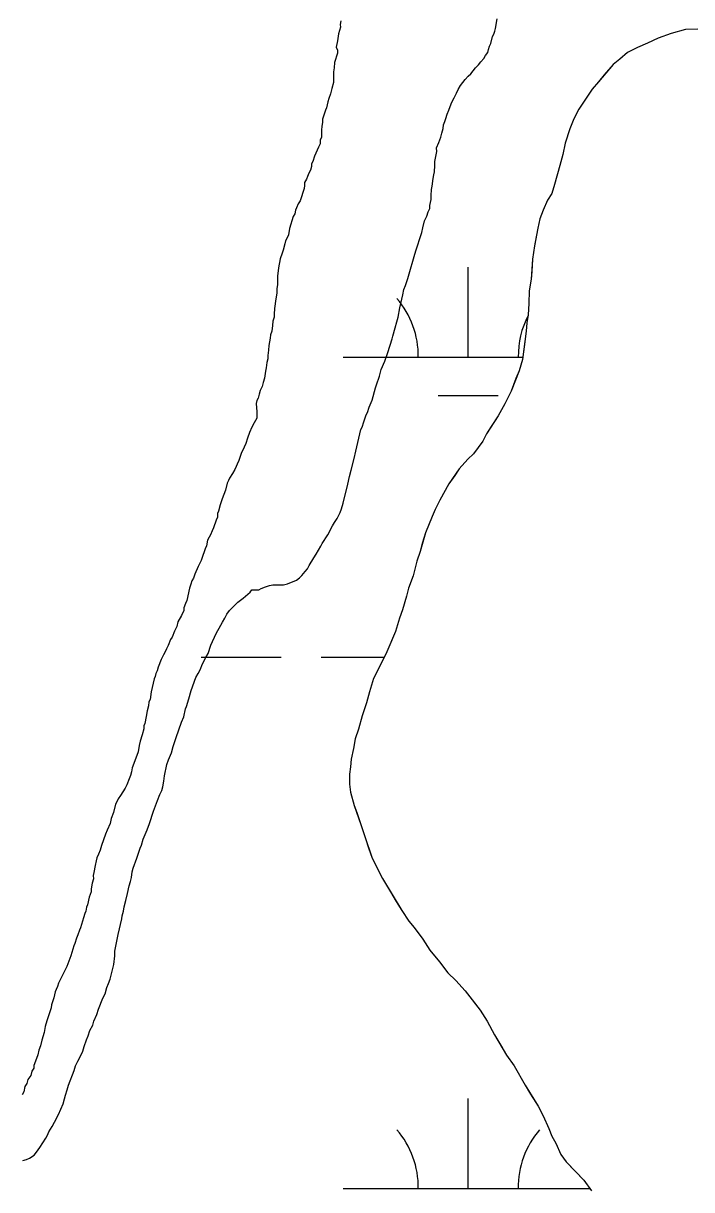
# Model space of a CAD drawing. Extents: x 3177185 to 3215018, y 812988 to 838321.
# Drawn here: x 3189037.6 to 3189305, y 831977.7 to 832444.5 of the extents above; entities that cross this region are included whole.
import ezdxf

# ---------------------------------------------------------------- set-up
doc = ezdxf.new("R2010")
doc.units = 0
doc.layers.add('V-TOPO-SHOR', color=7, linetype='Continuous')
doc.layers.add('V-WETL-SWMP', color=7, linetype='Continuous')

msp = doc.modelspace()

# ---------------------------------------------------------------- linework, layer by layer
at = {"layer": 'V-TOPO-SHOR'}
for points in [[(3189164.66, 832445.46), (3189164.43, 832444.05), (3189164.44, 832442.87), (3189163.74, 832440.29), (3189163.29, 832437.46), (3189162.83, 832434.88), (3189163.31, 832433.7), (3189163.31, 832432.53), (3189162.15, 832428.76), (3189161.93, 832426.65), (3189161.7, 832425), (3189161.71, 832423.12), (3189161.71, 832421.94), (3189161.72, 832420.77), (3189161.02, 832418.41), (3189160.56, 832416.3), (3189159.87, 832414.41), (3189159.4, 832413), (3189159.17, 832411.83), (3189158.94, 832410.65), (3189158.48, 832409.71), (3189157.32, 832406.18), (3189157.33, 832404.77), (3189157.1, 832403.35), (3189156.87, 832401.71), (3189156.88, 832400.53), (3189156.88, 832398.89), (3189156.42, 832397.71), (3189156.43, 832396.3), (3189155.73, 832394.89), (3189154.1, 832391.35), (3189153.4, 832389.23), (3189152.94, 832388.29), (3189152.94, 832387.12), (3189152.48, 832385.7), (3189151.78, 832384.53), (3189151.31, 832383.11), (3189150.85, 832382.17), (3189150.15, 832380.76), (3189150.16, 832379.58), (3189149.92, 832378.41), (3189148.3, 832373.46), (3189147.6, 832372.29), (3189146.91, 832370.64), (3189146.44, 832369.69), (3189146.21, 832368.28), (3189145.51, 832367.1), (3189144.12, 832362.4), (3189143.66, 832359.81), (3189143.2, 832358.63), (3189142.5, 832357.45), (3189142.27, 832356.28), (3189141.58, 832353.69), (3189141.11, 832352.51), (3189140.42, 832350.16), (3189139.73, 832346.63), (3189139.27, 832343.34), (3189139.28, 832341.93), (3189139.29, 832339.81), (3189139.06, 832338.4), (3189139.07, 832336.52), (3189138.61, 832334.17), (3189138.16, 832330.4), (3189137.93, 832328.05), (3189137.94, 832326.88), (3189137.48, 832325.23), (3189137.25, 832323.58), (3189137.02, 832321.23), (3189136.56, 832319.82), (3189136.33, 832318.41), (3189135.88, 832315.59), (3189135.65, 832313.71), (3189135.42, 832311.59), (3189135.43, 832310.18), (3189134.97, 832308.77), (3189134.74, 832306.65), (3189134.51, 832305.24), (3189134.05, 832302.42), (3189133.59, 832300.77), (3189133.13, 832299.12), (3189132.43, 832297.47), (3189131.97, 832296.06), (3189131.5, 832294.41), (3189131.04, 832293.47), (3189130.81, 832292.29), (3189131.06, 832289.01), (3189131.07, 832286.42), (3189129.91, 832284.53), (3189128.97, 832282.88), (3189128.04, 832280.76), (3189127.35, 832278.41), (3189126.65, 832276.29), (3189125.96, 832274.88), (3189124.79, 832272.29), (3189123.86, 832269.46), (3189123.16, 832268.05), (3189122.7, 832267.11), (3189122.23, 832265.93), (3189121.3, 832264.28), (3189120.13, 832262.4)], [(3189307.4, 832442.13), (3189302.56, 832441.94), (3189296.73, 832440.41), (3189291.57, 832438.56), (3189287.25, 832436.54), (3189283.26, 832434.85), (3189279.27, 832432.83), (3189276.28, 832430.15), (3189273.62, 832427.97), (3189269.97, 832423.79), (3189267.65, 832421.11), (3189265.17, 832418.1), (3189262.19, 832413.75), (3189259.87, 832410.07), (3189257.89, 832406.23), (3189256.24, 832402.22), (3189254.43, 832396.55), (3189253.45, 832392.04), (3189252.3, 832387.54), (3189250.17, 832380.03), (3189249.02, 832376.35), (3189247.37, 832373.68), (3189245.55, 832369.67), (3189244.23, 832366.17), (3189243.42, 832362.49), (3189242.77, 832358.99), (3189242.12, 832355.49), (3189241.31, 832350.15), (3189241, 832345.15), (3189240.84, 832342.15), (3189240.03, 832337.48), (3189239.89, 832332.31), (3189239.58, 832327.81), (3189239.09, 832324.64), (3189238.77, 832321.3), (3189237.97, 832314.96), (3189237.32, 832309.96), (3189236.01, 832305.45), (3189234.69, 832302.28), (3189232.71, 832297.27), (3189230.24, 832292.26), (3189227.59, 832287.41), (3189224.78, 832283.07), (3189222.96, 832280.22), (3189221.47, 832277.22), (3189217.66, 832272.2), (3189215.5, 832270.02), (3189212.02, 832266.17), (3189210.2, 832263.5), (3189207.88, 832260.16), (3189204.24, 832253.64), (3189202.43, 832249.96), (3189201.11, 832247.12), (3189198.47, 832240.61), (3189197.32, 832236.77), (3189196.34, 832233.1), (3189195.02, 832229.26), (3189193.55, 832223.42), (3189191.73, 832218.41), (3189190.92, 832215.24), (3189189.27, 832209.73), (3189188.12, 832206.39), (3189186.48, 832201.05), (3189184.17, 832195.7), (3189182.69, 832192.03), (3189181.2, 832189.02), (3189179.55, 832186.02), (3189177.73, 832182.34), (3189176.09, 832177), (3189174.94, 832172.49), (3189173.13, 832167.32), (3189171.66, 832161.98), (3189170.34, 832158.14), (3189169.69, 832154.3), (3189168.71, 832149.96), (3189168.56, 832146.96), (3189168.07, 832143.96), (3189168.09, 832139.96), (3189168.44, 832136.79), (3189169.96, 832131.46), (3189170.98, 832128.64), (3189172.83, 832123.48), (3189174.36, 832118.65), (3189175.88, 832114.16), (3189177.06, 832110.83), (3189179.25, 832106.17), (3189181.27, 832102.18)], [(3189191.92, 832344.28), (3189194, 832351.11), (3189194.7, 832353.46), (3189195.39, 832355.82), (3189196.09, 832357.93), (3189197.01, 832360.76), (3189197.48, 832362.64), (3189198.17, 832365.46), (3189199.1, 832367.35), (3189199.56, 832369), (3189200.26, 832370.41), (3189200.26, 832371.58), (3189200.48, 832372.76), (3189200.71, 832373.94), (3189200.71, 832375.58), (3189200.93, 832377.93), (3189201.16, 832379.35), (3189201.62, 832382.4), (3189201.85, 832383.82), (3189202.08, 832384.99), (3189202.3, 832387.58), (3189202.29, 832389.22), (3189202.98, 832393.22), (3189202.97, 832394.63), (3189203.9, 832396.75), (3189204.6, 832398.87), (3189205.06, 832400.52), (3189205.52, 832402.4), (3189205.75, 832403.81), (3189206.21, 832405.22), (3189206.68, 832406.4), (3189207.14, 832408.05), (3189207.84, 832409.7), (3189208.77, 832412.29), (3189209.47, 832413.7), (3189209.93, 832414.64), (3189210.86, 832416.53), (3189211.56, 832417.94), (3189212.49, 832419.59), (3189213.43, 832420.77), (3189214.36, 832421.95), (3189215.53, 832423.36), (3189216.7, 832424.31), (3189218.57, 832426.67), (3189219.74, 832427.85), (3189220.68, 832429.03), (3189221.85, 832430.44), (3189222.54, 832431.62), (3189223.48, 832432.8), (3189223.71, 832433.98), (3189224.17, 832435.39), (3189224.64, 832436.33), (3189225.33, 832439.16), (3189225.8, 832440.1), (3189226.26, 832441.28), (3189226.49, 832442.45), (3189227.18, 832446.21)], [(3189081.13, 832104.97), (3189081.6, 832106.39), (3189082.99, 832110.39), (3189084.38, 832114.39), (3189084.85, 832115.57), (3189085.54, 832117.92), (3189087.17, 832121.69), (3189088.09, 832124.28), (3189089.72, 832129.22), (3189091.34, 832133.46), (3189092.27, 832135.81), (3189092.97, 832137.46), (3189093.43, 832138.88), (3189093.89, 832141.23), (3189094.12, 832143.34), (3189095.04, 832147.82), (3189095.73, 832149.7), (3189096.9, 832152.52), (3189097.59, 832155.11), (3189098.75, 832158.64), (3189100.84, 832164.77), (3189101.77, 832166.89), (3189102.46, 832170.18), (3189102.92, 832171.12), (3189103.85, 832174.18), (3189104.77, 832177.47), (3189106.63, 832182.65), (3189107.56, 832184.3), (3189108.5, 832185.95), (3189109.19, 832187.84), (3189110.59, 832190.66), (3189111.52, 832192.31), (3189112.68, 832195.61), (3189114.78, 832200.32), (3189115.48, 832201.5), (3189115.94, 832202.44), (3189117.34, 832204.8), (3189118.27, 832206.45), (3189118.97, 832208.09), (3189120.14, 832209.51), (3189121.08, 832210.46), (3189122.48, 832211.87), (3189123.42, 832212.82), (3189125.52, 832214.47), (3189128.33, 832216.83), (3189129.04, 832217.78), (3189130.68, 832217.79), (3189131.85, 832217.79), (3189132.79, 832218.27), (3189134.44, 832218.98), (3189136.08, 832219.46), (3189137.49, 832219.7), (3189139.6, 832219.71), (3189141.72, 832219.72), (3189143.36, 832220.19), (3189146.88, 832221.62), (3189148.05, 832222.57), (3189148.99, 832223.51), (3189150.39, 832225.16), (3189151.33, 832226.11), (3189152.02, 832227.52), (3189153.89, 832230.58), (3189154.82, 832232), (3189156.69, 832235.3), (3189157.16, 832236.24), (3189159.49, 832239.78), (3189161.35, 832243.31), (3189162.05, 832244.72), (3189163.22, 832246.37), (3189164.39, 832248.73), (3189164.85, 832250.14), (3189165.54, 832252.49), (3189167.39, 832260.03), (3189168.08, 832263.08), (3189168.77, 832265.67), (3189169.93, 832270.38), (3189170.62, 832273.2), (3189172.7, 832281.91), (3189173.16, 832282.85), (3189173.85, 832284.97), (3189174.78, 832287.79), (3189175.25, 832288.74), (3189175.94, 832290.85), (3189177.11, 832293.68), (3189178.49, 832298.62), (3189178.96, 832299.8), (3189180.12, 832303.33), (3189180.81, 832305.92), (3189182.21, 832309.22), (3189183.37, 832312.75), (3189185.22, 832318.16), (3189185.45, 832319.34), (3189186.38, 832322.63), (3189187.07, 832324.99), (3189187.53, 832326.87), (3189188.22, 832330.63), (3189189.37, 832335.81), (3189189.83, 832337.93), (3189190.53, 832339.57), (3189191.46, 832342.4), (3189191.92, 832344.28)], [(3189120.13, 832262.4), (3189119.67, 832261.45), (3189119.2, 832260.51), (3189118.51, 832257.69), (3189117.12, 832254.15), (3189116.42, 832251.8), (3189115.73, 832249.21), (3189115.26, 832248.27), (3189115.27, 832246.86), (3189114.81, 832245.68), (3189113.64, 832242.62), (3189113.18, 832241.44), (3189112.48, 832239.8), (3189112.02, 832238.85), (3189111.31, 832237.68), (3189110.86, 832235.32), (3189110.39, 832234.15), (3189109.93, 832232.97), (3189109.46, 832231.56), (3189108.77, 832229.44), (3189107.6, 832227.08), (3189106.21, 832224.02), (3189105.75, 832222.37), (3189105.04, 832221.43), (3189104.58, 832220.02), (3189104.12, 832218.37), (3189102.97, 832213.43), (3189102.5, 832212.25), (3189101.8, 832210.6), (3189101.81, 832209.43), (3189100.88, 832207.54), (3189099.48, 832204.95), (3189099.02, 832203.07), (3189098.08, 832201.18), (3189097.16, 832198.83), (3189096.46, 832197.89), (3189095.52, 832195.53), (3189094.83, 832194.12), (3189094.36, 832192.94), (3189093.66, 832191.76), (3189092.73, 832189.88), (3189091.57, 832186.82), (3189091.11, 832185.4), (3189090.64, 832184.22), (3189090.41, 832183.05), (3189089.95, 832182.11), (3189088.79, 832176.93), (3189088.34, 832173.87), (3189087.87, 832172.93), (3189087.65, 832171.29), (3189087.18, 832169.4), (3189086.72, 832167.05), (3189086.27, 832164.23), (3189085.8, 832163.28), (3189085.81, 832162.11), (3189085.11, 832159.76), (3189084.42, 832157.17), (3189083.96, 832155.52), (3189083.5, 832152.93), (3189081.87, 832148.22), (3189081.18, 832146.58), (3189080.95, 832144.93), (3189080.48, 832143.52), (3189080.02, 832142.11), (3189079.09, 832139.75), (3189078.39, 832138.34), (3189076.53, 832135.51), (3189075.59, 832134.09), (3189075.13, 832133.15), (3189074.43, 832131.97), (3189073.74, 832128.68), (3189072.81, 832126.32), (3189072.35, 832124.21), (3189071.19, 832121.62), (3189070.49, 832119.97), (3189068.86, 832115.49), (3189068.4, 832113.61), (3189067.7, 832111.96), (3189067, 832110.55), (3189066.77, 832109.38), (3189066.31, 832107.49), (3189065.86, 832104.67), (3189065.62, 832103.49), (3189065.63, 832102.08), (3189065.17, 832100.44), (3189064.71, 832098.08), (3189064.71, 832096.91), (3189064.02, 832094.79), (3189063.33, 832091.73), (3189062.86, 832090.79), (3189062.63, 832089.14), (3189062.17, 832088.2), (3189061.71, 832086.55), (3189061.24, 832085.14), (3189060.55, 832082.55), (3189060.08, 832081.61), (3189059.39, 832079.73), (3189058.92, 832078.31), (3189058.23, 832076.19), (3189057.76, 832075.25), (3189057.07, 832072.66)], [(3189037.47, 831989.37), (3189038.88, 831989.84), (3189040.05, 831990.32), (3189041.93, 831991.5), (3189042.86, 831992.68), (3189044.26, 831994.57), (3189046.6, 831998.34), (3189047.3, 831999.52), (3189047.76, 832000.93), (3189049.16, 832003.06), (3189050.1, 832004.7), (3189051.73, 832007.77), (3189053.59, 832012.01), (3189054.04, 832014.12), (3189054.51, 832015.54), (3189055.2, 832017.66), (3189055.67, 832019.54), (3189057.99, 832025.42), (3189058.45, 832027.31), (3189059.38, 832029.19), (3189061.01, 832032.25), (3189061.48, 832033.2), (3189061.94, 832035.08), (3189062.87, 832037.67), (3189063.57, 832039.32), (3189064.26, 832041.43), (3189065.43, 832043.56), (3189065.89, 832045.2), (3189067.05, 832047.79), (3189067.75, 832049.91), (3189069.37, 832054.39), (3189070.31, 832056.04), (3189071, 832058.62), (3189071.7, 832060.27), (3189072.4, 832061.92), (3189072.86, 832064.04), (3189073.78, 832067.8), (3189074.23, 832071.33), (3189074.22, 832073.21), (3189074.91, 832076.5), (3189075.6, 832079.8), (3189076.99, 832086.15), (3189077.22, 832087.33), (3189077.68, 832089.21), (3189077.9, 832090.86), (3189078.6, 832093.45), (3189079.29, 832096.27), (3189079.98, 832099.33), (3189080.44, 832100.98), (3189080.91, 832102.62), (3189081.13, 832104.97)], [(3189181.27, 832102.18), (3189184.46, 832096.86), (3189186.81, 832093.04), (3189188.99, 832089.38), (3189191.85, 832085.23), (3189194.02, 832082.57), (3189197.38, 832077.92), (3189200.23, 832073.6), (3189204.09, 832068.95), (3189207.44, 832064.46), (3189210.62, 832061.48), (3189214.31, 832057.33), (3189217.16, 832053.67), (3189220.34, 832049.52), (3189223.2, 832045.2), (3189226.06, 832039.71), (3189229.25, 832034.39), (3189230.93, 832031.57), (3189233.95, 832027.25), (3189238.32, 832019.6), (3189240.5, 832015.94), (3189243.52, 832011.12), (3189245.54, 832007.3), (3189247.9, 832002.14), (3189249.08, 831999.15), (3189250.59, 831996.32), (3189252.61, 831991.83), (3189254.79, 831988.84), (3189258.81, 831984.69), (3189261.83, 831981.53), (3189264.85, 831977.21)], [(3189057.07, 832072.66), (3189056.6, 832071.25), (3189054.98, 832067.01), (3189051.72, 832060.42), (3189051.26, 832059), (3189050.79, 832057.83), (3189050.33, 832056.88), (3189050.1, 832055.71), (3189049.87, 832054.53), (3189049.4, 832053.35), (3189048.94, 832051.71), (3189048.71, 832050.53), (3189047.78, 832047.71), (3189047.09, 832045.35), (3189046.39, 832043), (3189045.93, 832040.65), (3189045.01, 832037.59), (3189044.55, 832035.23), (3189043.85, 832033.59), (3189043.39, 832031.7), (3189042.46, 832029.11), (3189041.76, 832027.46), (3189041.77, 832026.29), (3189041.07, 832025.11), (3189040.61, 832023.46), (3189039.44, 832021.81), (3189038.98, 832020.17), (3189038.28, 832018.99), (3189037.82, 832016.87), (3189037.12, 832015.69)]]:
    msp.add_lwpolyline(points, dxfattribs=at)
at = {"layer": 'V-WETL-SWMP'}
for p, q in [((3189307.39, 832442.13), (3189302.56, 832441.94)), ((3189291.58, 832438.56), (3189287.25, 832436.54)), ((3189296.73, 832440.41), (3189291.58, 832438.56)), ((3189302.56, 832441.94), (3189296.73, 832440.41)), ((3189279.27, 832432.83), (3189276.28, 832430.15)), ((3189283.26, 832434.85), (3189279.27, 832432.83)), ((3189287.25, 832436.54), (3189283.26, 832434.85)), ((3189276.28, 832430.15), (3189273.62, 832427.97)), ((3189273.62, 832427.97), (3189267.65, 832421.11)), ((3189267.65, 832421.11), (3189265.17, 832418.1)), ((3189265.17, 832418.1), (3189262.19, 832413.75)), ((3189259.87, 832410.08), (3189257.89, 832406.23)), ((3189262.19, 832413.75), (3189259.87, 832410.08)), ((3189257.89, 832406.23), (3189256.24, 832402.22)), ((3189256.24, 832402.22), (3189254.43, 832396.55)), ((3189254.43, 832396.55), (3189253.45, 832392.04)), ((3189253.45, 832392.04), (3189252.3, 832387.54)), ((3189252.3, 832387.54), (3189250.17, 832380.03)), ((3189250.17, 832380.03), (3189249.02, 832376.36)), ((3189247.37, 832373.68), (3189245.55, 832369.67)), ((3189249.02, 832376.36), (3189247.37, 832373.68)), ((3189245.55, 832369.67), (3189244.23, 832366.17)), ((3189244.23, 832366.17), (3189243.42, 832362.49)), ((3189243.42, 832362.49), (3189242.12, 832355.49)), ((3189242.12, 832355.49), (3189241.31, 832350.15)), ((3189241.31, 832350.15), (3189240.84, 832342.15)), ((3189215.61, 832310.9), (3189215.61, 832346.9)), ((3189240.84, 832342.15), (3189240.03, 832337.48)), ((3189240.03, 832337.48), (3189239.89, 832332.31)), ((3189239.89, 832332.31), (3189239.58, 832327.81)), ((3189239.58, 832327.81), (3189239.09, 832324.64)), ((3189238.77, 832321.3), (3189237.32, 832309.96)), ((3189239.09, 832324.64), (3189238.77, 832321.3)), ((3189165.61, 832310.9), (3189237.44, 832310.9)), ((3189237.32, 832309.96), (3189236.01, 832305.45)), ((3189236.01, 832305.45), (3189232.71, 832297.27)), ((3189203.61, 832295.47), (3189227.61, 832295.47)), ((3189232.71, 832297.27), (3189230.24, 832292.26)), ((3189230.24, 832292.26), (3189227.59, 832287.41)), ((3189227.59, 832287.41), (3189222.96, 832280.23)), ((3189222.96, 832280.23), (3189221.47, 832277.22)), ((3189221.47, 832277.22), (3189217.66, 832272.2)), ((3189215.5, 832270.02), (3189212.02, 832266.17)), ((3189217.66, 832272.2), (3189215.5, 832270.02)), ((3189212.02, 832266.17), (3189207.88, 832260.15)), ((3189207.88, 832260.15), (3189204.24, 832253.64)), ((3189204.24, 832253.64), (3189202.43, 832249.96)), ((3189201.11, 832247.12), (3189198.47, 832240.61)), ((3189202.43, 832249.96), (3189201.11, 832247.12)), ((3189198.47, 832240.61), (3189196.34, 832233.1)), ((3189196.34, 832233.1), (3189195.02, 832229.26)), ((3189195.02, 832229.26), (3189193.55, 832223.42)), ((3189193.55, 832223.42), (3189191.74, 832218.41)), ((3189191.74, 832218.41), (3189190.92, 832215.24)), ((3189190.92, 832215.24), (3189189.28, 832209.73)), ((3189189.28, 832209.73), (3189188.12, 832206.39)), ((3189188.12, 832206.39), (3189186.48, 832201.05)), ((3189186.48, 832201.05), (3189182.69, 832192.03)), ((3189108.77, 832190.83), (3189140.77, 832190.83)), ((3189156.77, 832190.83), (3189182.07, 832190.83)), ((3189182.69, 832192.03), (3189177.73, 832182.34)), ((3189177.73, 832182.34), (3189176.09, 832177)), ((3189176.09, 832177), (3189174.94, 832172.49)), ((3189174.94, 832172.49), (3189173.13, 832167.32)), ((3189173.13, 832167.32), (3189171.66, 832161.98)), ((3189170.34, 832158.14), (3189169.69, 832154.3)), ((3189171.66, 832161.98), (3189170.34, 832158.14)), ((3189169.69, 832154.3), (3189168.71, 832149.96)), ((3189168.71, 832149.96), (3189168.56, 832146.96)), ((3189168.56, 832146.96), (3189168.07, 832143.96)), ((3189168.07, 832143.96), (3189168.09, 832139.96)), ((3189168.09, 832139.96), (3189168.44, 832136.79)), ((3189168.44, 832136.79), (3189169.96, 832131.47)), ((3189169.96, 832131.47), (3189172.83, 832123.48)), ((3189172.83, 832123.48), (3189174.36, 832118.65)), ((3189174.36, 832118.65), (3189177.06, 832110.83)), ((3189177.06, 832110.83), (3189179.25, 832106.17)), ((3189179.25, 832106.17), (3189181.27, 832102.18)), ((3189181.27, 832102.18), (3189188.99, 832089.38)), ((3189188.99, 832089.38), (3189191.84, 832085.23)), ((3189191.84, 832085.23), (3189194.02, 832082.57)), ((3189194.02, 832082.57), (3189197.38, 832077.92)), ((3189197.38, 832077.92), (3189200.23, 832073.6)), ((3189200.23, 832073.6), (3189204.09, 832068.95)), ((3189204.09, 832068.95), (3189207.44, 832064.46)), ((3189207.44, 832064.46), (3189210.62, 832061.48)), ((3189210.62, 832061.48), (3189214.31, 832057.33)), ((3189214.31, 832057.33), (3189220.34, 832049.52)), ((3189220.34, 832049.52), (3189223.2, 832045.2)), ((3189223.2, 832045.2), (3189226.06, 832039.71)), ((3189226.06, 832039.71), (3189230.93, 832031.57)), ((3189230.93, 832031.57), (3189233.95, 832027.25)), ((3189233.95, 832027.25), (3189238.32, 832019.6)), ((3189238.32, 832019.6), (3189243.52, 832011.12)), ((3189215.61, 831978.22), (3189215.61, 832014.22)), ((3189243.52, 832011.12), (3189245.54, 832007.3)), ((3189245.54, 832007.3), (3189247.9, 832002.14)), ((3189247.9, 832002.14), (3189249.08, 831999.15)), ((3189249.08, 831999.15), (3189250.59, 831996.32)), ((3189250.59, 831996.32), (3189252.61, 831991.83)), ((3189252.61, 831991.83), (3189254.79, 831988.84)), ((3189254.79, 831988.84), (3189261.83, 831981.54)), ((3189261.83, 831981.54), (3189264.85, 831977.22)), ((3189165.61, 831978.22), (3189264.14, 831978.22))]:
    msp.add_line(p, q, dxfattribs=at)
for centre, start, end in [((3189160.37, 832311.37), 359.2282, 40.7718), ((3189270.85, 832311.37), 152.6982, 180.7718), ((3189160.37, 831978.7), 359.2282, 40.7718), ((3189270.85, 831978.7), 139.2282, 180.7718)]:
    msp.add_arc(centre, 35.25, start, end, dxfattribs=at)

doc.saveas('drawing.dxf')
